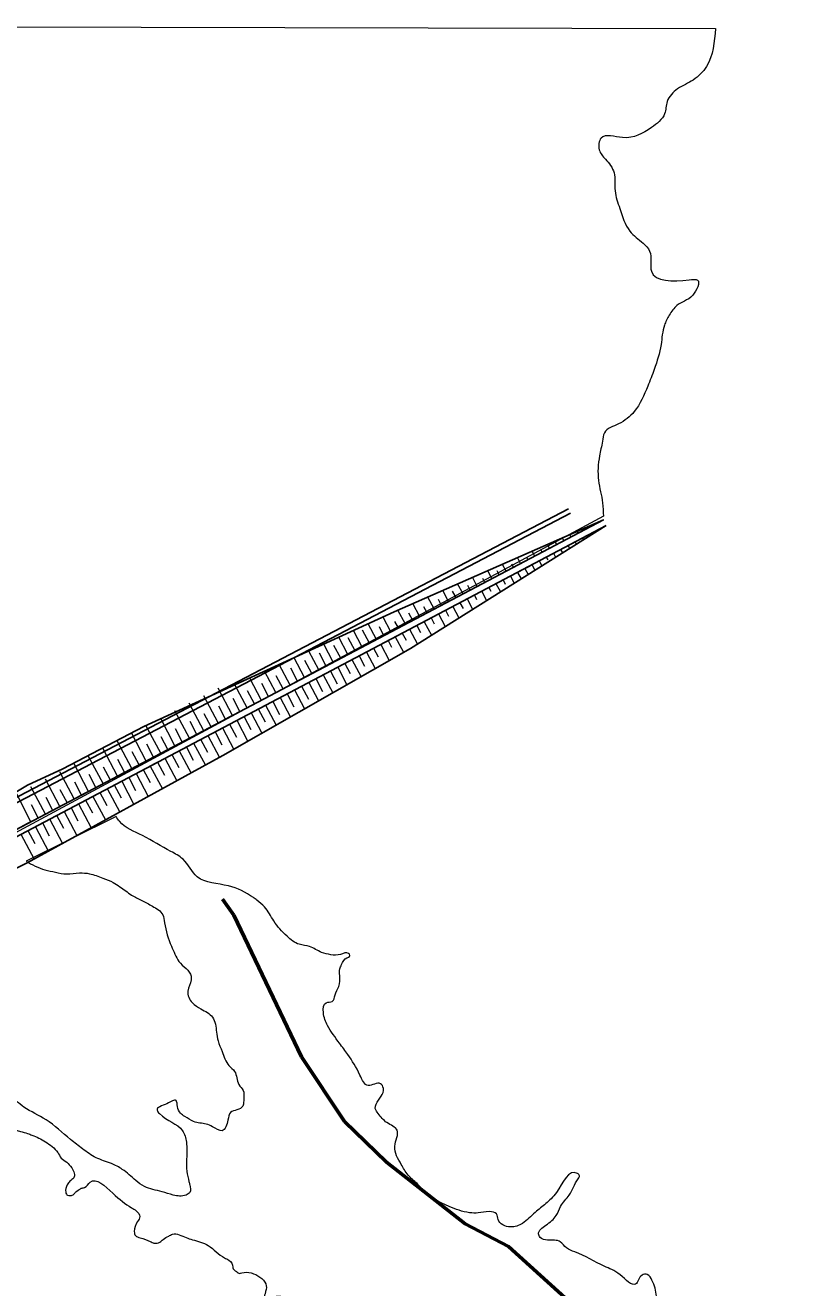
# Model space of a CAD drawing. Extents: x 553962 to 842807, y 8883888 to 9032388.
# Drawn here: x 798031.6 to 798327, y 9019811.5 to 9020297.9 of the extents above; entities that cross this region are included whole.
import ezdxf

# ---------------------------------------------------------------- set-up
doc = ezdxf.new("R2010")
doc.units = 0
doc.header["$LTSCALE"] = 200
doc.linetypes.add('LONG_DASH_SHORT_DASH', pattern=[9.9, 6, -1.2, 1.5, -1.2])
doc.layers.add('25', color=7, linetype='Continuous', lineweight=13)
doc.layers.add('7', color=7, linetype='LONG_DASH_SHORT_DASH', lineweight=60)

msp = doc.modelspace()

# ---------------------------------------------------------------- linework, layer by layer
at = {"layer": '25'}
for p, q in [((797683.5, 9020297.9), (798297.6, 9020296.7)), ((798254.4, 9020108.7), (797848.7, 9019890.4)), ((798253, 9020106.6), (798253, 9020106.7)), ((798241.9, 9020100.8), (798241.5, 9020101.7)), ((798244.7, 9020102.2), (798244.3, 9020102.9)), ((798247.5, 9020103.7), (798247.2, 9020104.2)), ((798247.7, 9020101), (798253.2, 9020104)), ((798249, 9020101.8), (798249.3, 9020101.3)), ((798250.2, 9020105.1), (798250.1, 9020105.4)), ((798251.9, 9020103.2), (798252, 9020103)), ((798254.6, 9020104.7), (798254.6, 9020104.6)), ((798233.6, 9020096.4), (798232.8, 9020097.8)), ((798236.4, 9020097.8), (798235.7, 9020099.1)), ((798239.1, 9020099.3), (798238.6, 9020100.4)), ((798240.8, 9020097.4), (798241.3, 9020096.3)), ((798243.5, 9020098.8), (798244, 9020097.9)), ((798246.3, 9020100.3), (798246.7, 9020099.6)), ((798226.6, 9020092.7), (798221.1, 9020089.8)), ((798222.5, 9020090.5), (798221.3, 9020092.8)), ((798225.3, 9020092), (798225, 9020092.6)), ((798228, 9020093.4), (798227, 9020095.3)), ((798230.8, 9020094.9), (798230.3, 9020095.9)), ((798232.4, 9020093), (798233, 9020091.9)), ((798235.2, 9020094.5), (798236, 9020092.9)), ((798237.9, 9020095.9), (798238.6, 9020094.6)), ((798211.4, 9020084.7), (798209.8, 9020087.7)), ((798215.5, 9020086.8), (798210, 9020083.9)), ((798214.2, 9020086.1), (798213.4, 9020087.7)), ((798216.9, 9020087.6), (798215.5, 9020090.2)), ((798221.1, 9020089.8), (798215.6, 9020086.8)), ((798219.8, 9020089.1), (798219.1, 9020090.3)), ((798221.3, 9020087.1), (798222.7, 9020084.6)), ((798224.1, 9020088.6), (798225.4, 9020086.3)), ((798226.8, 9020090.1), (798228, 9020087.9)), ((798229.7, 9020091.5), (798230.7, 9020089.6)), ((798200.3, 9020078.8), (798198.2, 9020082.7)), ((798203.1, 9020080.3), (798202.2, 9020082)), ((798205.8, 9020081.7), (798204, 9020085.2)), ((798210, 9020083.9), (798204.5, 9020081)), ((798208.7, 9020083.2), (798207.9, 9020084.7)), ((798208.8, 9020080.6), (798214.4, 9020083.5)), ((798213, 9020082.8), (798214.7, 9020079.6)), ((798214.4, 9020083.5), (798220, 9020086.4)), ((798215.8, 9020084.2), (798216.6, 9020082.6)), ((798218.6, 9020085.7), (798220, 9020082.9)), ((798189.2, 9020073), (798186.7, 9020077.6)), ((798194.7, 9020075.9), (798192.5, 9020080.1)), ((798198.9, 9020078.1), (798193.3, 9020075.2)), ((798197.6, 9020077.4), (798196.3, 9020079.8)), ((798197.8, 9020074.7), (798203.3, 9020077.6)), ((798204.5, 9020081), (798198.9, 9020078.1)), ((798203.3, 9020077.6), (798208.8, 9020080.6)), ((798204.7, 9020078.3), (798205.5, 9020076.7)), ((798207.5, 9020079.8), (798209.4, 9020076.2)), ((798210.2, 9020081.3), (798211, 9020079.8)), ((798178.1, 9020067.1), (798175.2, 9020072.5)), ((798183.6, 9020070), (798181, 9020075.1)), ((798187.8, 9020072.2), (798182.2, 9020069.3)), ((798186.5, 9020071.5), (798185.2, 9020073.8)), ((798193.3, 9020075.2), (798187.8, 9020072.2)), ((798192, 9020074.4), (798190.8, 9020076.7)), ((798192.2, 9020071.8), (798197.8, 9020074.7)), ((798193.6, 9020072.5), (798194.7, 9020070.2)), ((798196.4, 9020074), (798198.7, 9020069.6)), ((798199.1, 9020075.4), (798200.3, 9020073.2)), ((798201.9, 9020076.9), (798204, 9020072.9)), ((798172.5, 9020064.2), (798169.5, 9020069.9)), ((798175.4, 9020065.7), (798174, 9020068.2)), ((798182.2, 9020069.3), (798176.7, 9020066.4)), ((798180.9, 9020068.6), (798179.4, 9020071.4)), ((798181.1, 9020065.9), (798186.7, 9020068.9)), ((798185.3, 9020068.1), (798188.1, 9020062.9)), ((798186.7, 9020068.9), (798192.2, 9020071.8)), ((798188, 9020069.6), (798189.2, 9020067.3)), ((798190.8, 9020071.1), (798193.4, 9020066.2)), ((798161.4, 9020058.3), (798158.1, 9020064.7)), ((798164.3, 9020059.8), (798161.6, 9020064.8)), ((798167, 9020061.2), (798163.8, 9020067.3)), ((798171.2, 9020063.4), (798165.6, 9020060.5)), ((798169.8, 9020062.7), (798168.1, 9020066.1)), ((798170, 9020060.1), (798175.6, 9020063)), ((798176.7, 9020066.4), (798171.2, 9020063.4)), ((798175.6, 9020063), (798181.1, 9020065.9)), ((798176.9, 9020063.7), (798178.4, 9020061)), ((798179.7, 9020065.2), (798182.7, 9020059.5)), ((798182.5, 9020066.6), (798183.9, 9020063.9)), ((798150.3, 9020052.5), (798146.7, 9020059.5)), ((798153.2, 9020054), (798150.5, 9020058.9)), ((798155.9, 9020055.4), (798152.4, 9020062.1)), ((798160.1, 9020057.6), (798154.5, 9020054.7)), ((798158.7, 9020056.9), (798156.1, 9020061.9)), ((798165.6, 9020060.5), (798160.1, 9020057.6)), ((798164.5, 9020057.2), (798170, 9020060.1)), ((798165.8, 9020057.9), (798167.6, 9020054.5)), ((798168.6, 9020059.3), (798171.9, 9020053.2)), ((798171.4, 9020060.8), (798172.7, 9020058.3)), ((798174.2, 9020062.3), (798177.3, 9020056.3)), ((798139.2, 9020046.6), (798135.2, 9020054.2)), ((798142.1, 9020048.1), (798139.4, 9020053.1)), ((798144.8, 9020049.5), (798140.9, 9020056.8)), ((798147.6, 9020051), (798145, 9020056)), ((798154.5, 9020054.7), (798149, 9020051.7)), ((798153.4, 9020051.3), (798158.9, 9020054.2)), ((798157.5, 9020053.5), (798161, 9020046.9)), ((798158.9, 9020054.2), (798164.5, 9020057.2)), ((798160.3, 9020054.9), (798162.3, 9020051)), ((798163.1, 9020056.4), (798166.4, 9020050.1)), ((798128.2, 9020040.8), (798123.8, 9020049)), ((798133.7, 9020043.7), (798129.5, 9020051.6)), ((798136.5, 9020045.2), (798133.9, 9020050.2)), ((798143.4, 9020048.8), (798137.9, 9020045.9)), ((798142.3, 9020045.5), (798147.8, 9020048.4)), ((798149, 9020051.7), (798143.4, 9020048.8)), ((798147.8, 9020048.4), (798153.4, 9020051.3)), ((798149.2, 9020049.1), (798151.8, 9020044.1)), ((798152, 9020050.6), (798155.5, 9020043.8)), ((798154.7, 9020052), (798156.8, 9020048.1)), ((798117.1, 9020034.9), (798112.4, 9020043.8)), ((798122.6, 9020037.8), (798118.1, 9020046.4)), ((798125.4, 9020039.3), (798122.8, 9020044.3)), ((798131, 9020042.2), (798128.3, 9020047.2)), ((798137.9, 9020045.9), (798132.3, 9020043)), ((798136.7, 9020042.5), (798142.3, 9020045.5)), ((798138.1, 9020043.2), (798140.7, 9020038.2)), ((798140.9, 9020044.7), (798144.6, 9020037.6)), ((798143.6, 9020046.2), (798146.2, 9020041.2)), ((798146.4, 9020047.6), (798150.1, 9020040.7)), ((798106, 9020029.1), (798100.4, 9020039.6)), ((798111.5, 9020032), (798106, 9020042.5)), ((798114.3, 9020033.5), (798111.7, 9020038.5)), ((798119.9, 9020036.4), (798117.2, 9020041.4)), ((798126.8, 9020040), (798121.2, 9020037.1)), ((798125.6, 9020036.7), (798131.2, 9020039.6)), ((798132.3, 9020043), (798126.8, 9020040)), ((798129.8, 9020038.9), (798133.8, 9020031.3)), ((798131.2, 9020039.6), (798136.7, 9020042.5)), ((798132.5, 9020040.3), (798135.1, 9020035.3)), ((798135.3, 9020041.8), (798139.2, 9020034.5)), ((798094.9, 9020023.2), (798089.3, 9020033.8)), ((798100.4, 9020026.1), (798094.8, 9020036.7)), ((798108.8, 9020030.6), (798106.2, 9020035.5)), ((798115.7, 9020034.2), (798110.1, 9020031.3)), ((798114.5, 9020030.8), (798120.1, 9020033.7)), ((798121.2, 9020037.1), (798115.7, 9020034.2)), ((798120.1, 9020033.7), (798125.6, 9020036.7)), ((798121.4, 9020034.5), (798124, 9020029.5)), ((798124.2, 9020035.9), (798128.3, 9020028.2)), ((798127, 9020037.4), (798129.6, 9020032.4)), ((798089.3, 9020020.3), (798083.8, 9020030.8)), ((798097.7, 9020024.7), (798095.1, 9020029.7)), ((798103.2, 9020027.6), (798100.6, 9020032.6)), ((798110.1, 9020031.3), (798104.6, 9020028.3)), ((798109, 9020027.9), (798114.5, 9020030.8)), ((798110.3, 9020028.6), (798113, 9020023.6)), ((798113.1, 9020030.1), (798117.4, 9020022)), ((798115.9, 9020031.5), (798118.5, 9020026.6)), ((798118.7, 9020033), (798122.8, 9020025.1)), ((798078.2, 9020014.4), (798072.7, 9020025)), ((798083.8, 9020017.4), (798078.2, 9020027.9)), ((798086.6, 9020018.8), (798084, 9020023.8)), ((798092.1, 9020021.8), (798089.5, 9020026.8)), ((798099, 9020025.4), (798093.5, 9020022.5)), ((798097.9, 9020022), (798103.4, 9020025)), ((798104.6, 9020028.3), (798099, 9020025.4)), ((798102, 9020024.2), (798106.5, 9020015.8)), ((798103.4, 9020025), (798109, 9020027.9)), ((798104.8, 9020025.7), (798107.4, 9020020.7)), ((798107.6, 9020027.2), (798112, 9020018.9)), ((798067.1, 9020008.6), (798061.6, 9020019.1)), ((798072.7, 9020011.5), (798067.1, 9020022)), ((798081, 9020015.9), (798078.4, 9020020.9)), ((798087.9, 9020019.6), (798082.4, 9020016.6)), ((798086.8, 9020016.2), (798092.3, 9020019.1)), ((798093.5, 9020022.5), (798087.9, 9020019.6)), ((798092.3, 9020019.1), (798097.9, 9020022)), ((798093.7, 9020019.8), (798096.3, 9020014.8)), ((798096.5, 9020021.3), (798101, 9020012.8)), ((798099.2, 9020022.8), (798101.8, 9020017.8)), ((798061.6, 9020005.7), (798056, 9020016.2)), ((798069.9, 9020010.1), (798067.3, 9020015)), ((798075.5, 9020013), (798072.8, 9020018)), ((798082.4, 9020016.6), (798076.8, 9020013.7)), ((798081.2, 9020013.3), (798086.8, 9020016.2)), ((798082.6, 9020014), (798085.2, 9020009)), ((798085.4, 9020015.5), (798090, 9020006.8)), ((798088.1, 9020016.9), (798090.8, 9020011.9)), ((798090.9, 9020018.4), (798095.5, 9020009.8)), ((798050.5, 9019999.8), (798044.9, 9020010.3)), ((798056, 9020002.7), (798050.5, 9020013.3)), ((798058.8, 9020004.2), (798056.2, 9020009.2)), ((798064.4, 9020007.1), (798061.8, 9020012.1)), ((798071.3, 9020010.8), (798065.7, 9020007.8)), ((798070.1, 9020007.4), (798075.7, 9020010.3)), ((798076.8, 9020013.7), (798071.3, 9020010.8)), ((798074.3, 9020009.6), (798079, 9020000.7)), ((798075.7, 9020010.3), (798081.2, 9020013.3)), ((798077, 9020011.1), (798079.7, 9020006.1)), ((798079.8, 9020012.5), (798084.5, 9020003.7)), ((798039.4, 9019994), (798033.8, 9020004.5)), ((798044.9, 9019996.9), (798039.4, 9020007.4)), ((798053.3, 9020001.3), (798050.7, 9020006.3)), ((798060.2, 9020004.9), (798054.6, 9020002)), ((798059, 9020001.6), (798064.6, 9020004.5)), ((798065.7, 9020007.8), (798060.2, 9020004.9)), ((798064.6, 9020004.5), (798070.1, 9020007.4)), ((798065.9, 9020005.2), (798068.6, 9020000.2)), ((798068.8, 9020006.7), (798073.5, 9019997.7)), ((798071.5, 9020008.1), (798074.1, 9020003.1)), ((798033.8, 9019991), (798028.3, 9020001.6)), ((798042.2, 9019995.4), (798039.6, 9020000.4)), ((798047.7, 9019998.4), (798045.1, 9020003.3)), ((798054.6, 9020002), (798049.1, 9019999.1)), ((798053.5, 9019998.6), (798059, 9020001.6)), ((798054.8, 9019999.3), (798057.5, 9019994.4)), ((798057.7, 9020000.8), (798062.5, 9019991.7)), ((798060.4, 9020002.3), (798063, 9019997.3)), ((798063.2, 9020003.8), (798068, 9019994.7)), ((798036.6, 9019992.5), (798034, 9019997.5)), ((798043.5, 9019996.1), (798038, 9019993.2)), ((798042.4, 9019992.8), (798047.9, 9019995.7)), ((798049.1, 9019999.1), (798043.5, 9019996.1)), ((798046.6, 9019995), (798051.5, 9019985.7)), ((798047.9, 9019995.7), (798053.5, 9019998.6)), ((798049.3, 9019996.4), (798051.9, 9019991.4)), ((798052.1, 9019997.9), (798057, 9019988.7)), ((798032.4, 9019990.3), (798026.9, 9019987.4)), ((798031.3, 9019986.9), (798036.8, 9019989.8)), ((798066.6, 9019993), (798031.9, 9019975.8)), ((798066.6, 9019993), (798031.9, 9019975.8)), ((798038, 9019993.2), (798032.4, 9019990.3)), ((798036.8, 9019989.8), (798042.4, 9019992.8)), ((798038.2, 9019990.6), (798040.8, 9019985.6)), ((798041, 9019992.1), (798046, 9019982.7)), ((798043.7, 9019993.5), (798046.4, 9019988.5)), ((798029.9, 9019986.2), (798035, 9019976.6)), ((798032.6, 9019987.6), (798035.3, 9019982.7)), ((798035.5, 9019989.1), (798040.5, 9019979.6))]:
    msp.add_line(p, q, dxfattribs=at)
at = {"layer": '25', "lineweight": 25}
for p, q in [((798240.9, 9020111.6), (797814.8, 9019888.9)), ((797815.6, 9019887.2), (798241.7, 9020109.9)), ((798254.4, 9020107.3), (797841.5, 9019889.6)), ((797842.6, 9019887.4), (798255.5, 9020105.2))]:
    msp.add_line(p, q, dxfattribs=at)
for points in [[(798254.4, 9020107.3), (798173.8, 9020071.9), (798077.3, 9020027.7), (798046.1, 9020011.4), (798032.5, 9020005.1), (797988.6, 9019978.9), (797949.1, 9019956.2), (797880, 9019917.8), (797841.5, 9019889.6)], [(797842.6, 9019887.4), (797879.5, 9019896.5), (797959.1, 9019939.1), (798032.3, 9019975.2), (798107.8, 9020016.5), (798180, 9020057.8), (798255.5, 9020105.2)]]:
    msp.add_lwpolyline(points, dxfattribs=at)
at = {"layer": '25'}
for points in [[(798254.4, 9020107.3), (798248.8, 9020104.4), (798243.3, 9020101.5), (798237.7, 9020098.6), (798232.2, 9020095.6), (798226.6, 9020092.7)], [(798236.6, 9020095.2), (798242.2, 9020098.1), (798247.7, 9020101)], [(798220, 9020086.4), (798225.5, 9020089.3), (798231.1, 9020092.3), (798236.6, 9020095.2)]]:
    msp.add_lwpolyline(points, dxfattribs=at)
for points in [[(798297.6, 9020296.7), (798294.1, 9020282), (798289, 9020276.8), (798283, 9020273.4), (798279, 9020268.5), (798278, 9020263.8), (798272.9, 9020258.5), (798261.8, 9020254.6), (798253.5, 9020254.4), (798252.8, 9020249.9), (798255.2, 9020246.3), (798258.5, 9020241.1), (798258.9, 9020234.1), (798260.7, 9020227.3), (798264.6, 9020218.6), (798269.7, 9020213.9), (798272.2, 9020210.9), (798272.9, 9020203.1), (798287.4, 9020199.8), (798290.7, 9020199.7), (798288.8, 9020193.9), (798282.7, 9020189.9), (798279.8, 9020186.2), (798277.9, 9020182.3), (798276.6, 9020174.9), (798274, 9020165.3), (798271.5, 9020158.8), (798266.3, 9020149.1), (798260.2, 9020144.3), (798254.8, 9020140.9), (798254, 9020137.6), (798252.9, 9020132), (798252.5, 9020122.5), (798254.1, 9020113.9), (798254.4, 9020108.7)], [(798297.6, 9020296.7), (798294.1, 9020282), (798289, 9020276.8), (798283, 9020273.4), (798279, 9020268.5), (798278, 9020263.8), (798272.9, 9020258.5), (798261.8, 9020254.6), (798253.5, 9020254.4), (798252.8, 9020249.9), (798255.2, 9020246.3), (798258.5, 9020241.1), (798258.9, 9020234.1), (798260.7, 9020227.3), (798264.6, 9020218.6), (798269.7, 9020213.9), (798272.2, 9020210.9), (798272.9, 9020203.1), (798287.4, 9020199.8), (798290.7, 9020199.7), (798288.8, 9020193.9), (798282.7, 9020189.9), (798279.8, 9020186.2), (798277.9, 9020182.3), (798276.6, 9020174.9), (798274, 9020165.3), (798271.5, 9020158.8), (798266.3, 9020149.1), (798260.2, 9020144.3), (798254.8, 9020140.9), (798254, 9020137.6), (798252.9, 9020132), (798252.5, 9020122.5), (798254.1, 9020113.9), (798254.4, 9020108.7)], [(798167.7, 9019883.8), (798168.8, 9019885.3), (798169.6, 9019888.3), (798168.5, 9019890.1), (798163.8, 9019889.4), (798160.6, 9019893.4), (798155.9, 9019901.3), (798152.7, 9019905.7), (798148.1, 9019912.5), (798146.5, 9019917.5), (798147.6, 9019921.3), (798149.9, 9019921.8), (798151, 9019924.3), (798152.4, 9019927.5), (798152.8, 9019931.8), (798152.8, 9019934.3), (798153.5, 9019936), (798155.5, 9019938.6), (798156.2, 9019938.8), (798156.7, 9019939.5), (798156.2, 9019940.3), (798153.1, 9019939.9), (798149.3, 9019939.8), (798145.8, 9019940.7), (798141.2, 9019942.9), (798137.2, 9019943.8), (798132.5, 9019946.9), (798127.4, 9019952.8), (798123.8, 9019958.2), (798120.9, 9019960.8), (798119.5, 9019961.8), (798109.9, 9019966.3), (798097.9, 9019969.8), (798092.4, 9019976.6), (798087.7, 9019979.6), (798076.8, 9019985.7), (798067.9, 9019991.2), (798066.6, 9019993)], [(798031.9, 9019975.8), (798039.2, 9019972.5), (798043.2, 9019971.6), (798047.6, 9019970.9), (798052.5, 9019971.3), (798056.4, 9019971), (798061.5, 9019969.3), (798065.5, 9019967.6), (798068.1, 9019966), (798072.6, 9019962.8), (798076.5, 9019960.7), (798080.6, 9019958.5), (798084.6, 9019955.2), (798085.3, 9019952.1), (798087.9, 9019943.1), (798089.3, 9019940), (798090.8, 9019937.2), (798093.6, 9019934.5), (798095.5, 9019931.5), (798095.5, 9019930.1), (798094.3, 9019925.8), (798094.6, 9019923.4), (798096, 9019921.3), (798099.3, 9019918.9), (798103.8, 9019915.7), (798105.3, 9019910), (798105.9, 9019906.6), (798107.5, 9019902.5), (798110.1, 9019897.1), (798112.3, 9019894.8), (798113.9, 9019889.8), (798115.6, 9019887.5), (798115.8, 9019884.5), (798115.4, 9019881.5), (798113.2, 9019880), (798110.7, 9019879), (798109.7, 9019876.1), (798107.5, 9019872), (798103.8, 9019873.5), (798101.3, 9019874.5), (798096.5, 9019875.5), (798093.1, 9019877.5), (798091.4, 9019878.7), (798090.3, 9019881.3), (798089.7, 9019883.6), (798086.2, 9019882.4), (798082.4, 9019879.9), (798083.3, 9019878.6), (798092.2, 9019872), (798093.7, 9019867.6), (798093.8, 9019861.1), (798093.9, 9019856.3), (798094.7, 9019852.4), (798095, 9019851.1), (798095, 9019848.2), (798093.6, 9019847.2), (798088.6, 9019847.2), (798084.3, 9019848.5), (798077.5, 9019850.5), (798074.2, 9019852.8), (798069, 9019857.1), (798064.8, 9019859.3), (798058.9, 9019861.6), (798053.7, 9019865), (798049.1, 9019868.6), (798039.6, 9019876.2), (798031.1, 9019881.1), (798025.3, 9019885.4), (798019.8, 9019887.6), (798015, 9019888.2), (798011.7, 9019888.7), (798008.6, 9019887.7), (798006.2, 9019888.1), (798003.1, 9019889.1), (798001.1, 9019890.6), (798000.1, 9019890.6), (797999.7, 9019889.7), (797999.4, 9019886.6), (798000, 9019884.4), (798004.3, 9019883.4), (798007.5, 9019883.4), (798012.4, 9019882.8), (798016.9, 9019881.1), (798026.2, 9019873.3), (798028, 9019872.3), (798029.8, 9019871.7), (798032.5, 9019870.9), (798034.2, 9019870.3), (798039.4, 9019867.7), (798044.1, 9019863.6), (798045.4, 9019861.4)], [(798380.5, 9019741.2), (798379.4, 9019748.1), (798380.1, 9019755.3), (798380.6, 9019757.4), (798378.2, 9019753.5), (798371.6, 9019747.7), (798363.8, 9019746.7), (798356.7, 9019749.7), (798352.6, 9019750.7), (798349.3, 9019748.9), (798343.5, 9019743.7), (798340.1, 9019743.5), (798332.9, 9019745), (798327.3, 9019746.2), (798324.6, 9019748.2), (798323.9, 9019752.9), (798323.8, 9019756), (798323.4, 9019759.9), (798322.7, 9019762.4), (798324.1, 9019764.2), (798326.3, 9019764.8), (798329.8, 9019761.9), (798335, 9019756.3), (798337.2, 9019754.9), (798339.7, 9019755.2), (798341.4, 9019757.4), (798336.4, 9019763.2), (798331.8, 9019767.7), (798329.3, 9019771), (798328.5, 9019774.2), (798328.3, 9019777), (798329.2, 9019779.2), (798330.6, 9019780.9), (798330.5, 9019781.4), (798327.9, 9019781.5), (798323.8, 9019780.8), (798324, 9019779.1), (798320.9, 9019781.9), (798312.6, 9019787.2), (798315.7, 9019791.6), (798315, 9019794.1), (798308.7, 9019794.3), (798305.7, 9019795.9), (798304.5, 9019797.9), (798303.8, 9019800.7), (798300.1, 9019799.9), (798288, 9019804.1), (798284.7, 9019803), (798279.3, 9019803.2), (798275.9, 9019805.5), (798274.3, 9019811.3), (798273.1, 9019814.4), (798271.3, 9019816.6), (798269.3, 9019816.3), (798266.8, 9019812.9), (798260.8, 9019816.5), (798254.7, 9019819.8), (798243.4, 9019825.3), (798240.2, 9019826.8), (798237.8, 9019829.2), (798232.9, 9019829.8), (798230, 9019830.9), (798229.4, 9019832.2), (798232.2, 9019835.6), (798236.2, 9019839.3), (798237.9, 9019842.8), (798241.2, 9019847.2), (798244.7, 9019853.5), (798245.2, 9019854.6), (798244.4, 9019855.5), (798236.3, 9019848.2), (798232.2, 9019843.9), (798228.1, 9019840.5), (798223.2, 9019836.3), (798218.6, 9019834.9), (798213.8, 9019837.8), (798213.2, 9019839.9), (798210.4, 9019840.8), (798206.2, 9019840.3), (798202.8, 9019840.4), (798194.9, 9019842.8), (798184.9, 9019849.1), (798182.6, 9019851.6), (798179.1, 9019854.9), (798176.5, 9019859), (798174, 9019866), (798174.9, 9019872.2), (798171, 9019875.1), (798167.6, 9019878.6), (798166.5, 9019880.6), (798167.7, 9019883.8)], [(798045.4, 9019861.4), (798049.5, 9019857.7), (798050.3, 9019853.8), (798048.8, 9019852.5), (798047.8, 9019851.1), (798047.2, 9019848.3), (798047.9, 9019847.1), (798049, 9019847), (798050.3, 9019847.5), (798051.1, 9019848.4), (798052.9, 9019849.6), (798053.2, 9019849.8), (798054.4, 9019850.1), (798056.6, 9019852.2), (798065.3, 9019847.9), (798072.6, 9019842.3), (798074.4, 9019841.1), (798075.7, 9019838.9), (798074.9, 9019837), (798073.6, 9019833.1), (798074.1, 9019831.6), (798075.9, 9019830.7), (798079.8, 9019829.3), (798081.2, 9019828.7), (798083.5, 9019829.1), (798084.7, 9019830.1), (798086.9, 9019831.4), (798088.3, 9019832.1), (798093.6, 9019830.8), (798096, 9019830), (798102.1, 9019827.8), (798108.4, 9019823), (798110.1, 9019822.1), (798111.6, 9019819.4), (798111.6, 9019819.2), (798113, 9019817.7), (798114.2, 9019817), (798115, 9019817.2), (798118.6, 9019817.2), (798119.6, 9019816.9), (798124.5, 9019812.2), (798124, 9019809.2), (798124, 9019807.1), (798126.1, 9019807.2), (798128.4, 9019808.2), (798131.5, 9019807.9), (798135.3, 9019807.5), (798137.3, 9019806.9), (798142.8, 9019803.4), (798145.2, 9019802.5), (798147.6, 9019801.2), (798150.8, 9019800.9), (798149.5, 9019797.3), (798147.8, 9019794.3), (798145.6, 9019790.3), (798145.7, 9019788.8), (798147.4, 9019789.1), (798150, 9019790.4), (798153.7, 9019793.6), (798156.4, 9019795.9), (798156.8, 9019796.9), (798159.4, 9019799), (798162.7, 9019797), (798164.5, 9019796.3), (798171.2, 9019798.4), (798179.3, 9019794.4), (798184.4, 9019791.7), (798194.4, 9019790.6), (798198, 9019788.7), (798201.5, 9019785.8), (798205.2, 9019780.6), (798206.9, 9019774.1), (798208.2, 9019773.3), (798212.9, 9019773.8), (798217.1, 9019774.2), (798219.1, 9019772.3), (798224.8, 9019770), (798230.3, 9019766.8), (798236.2, 9019764.9), (798239.9, 9019762.5), (798241.5, 9019759.8), (798241.5, 9019755.6), (798241.8, 9019751), (798244.9, 9019746.8), (798245.8, 9019746), (798249.5, 9019739.3), (798251.8, 9019736.3), (798254.6, 9019732.3), (798255.6, 9019727.6), (798255.7, 9019724.2), (798254.9, 9019722.2)]]:
    msp.add_spline(points, degree=3, dxfattribs=at)
at = {"layer": '7'}
msp.add_lwpolyline([(798107.6, 9019961.2), (798112, 9019955), (798138, 9019900.5), (798154.6, 9019875.5), (798170.8, 9019859.9), (798201.1, 9019836.1), (798217.8, 9019827.4), (798270.9, 9019779.4), (798281.7, 9019767.1), (798299, 9019738.8), (798304.2, 9019725), (798319.3, 9019652), (798318.9, 9019641.9), (798318.7, 9019640.9)], dxfattribs=at)

doc.saveas('drawing.dxf')
